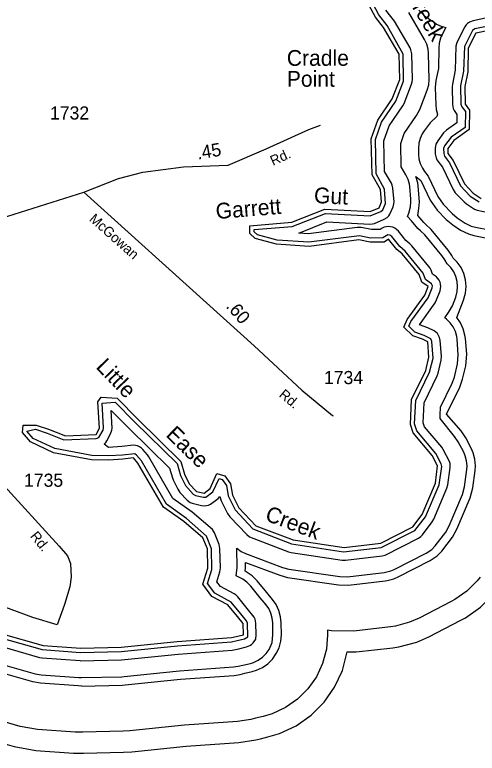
# Model space of a CAD drawing. Extents: x 2532689 to 2764727, y 536648 to 732970.
# Drawn here: x 2690815 to 2695214, y 613498 to 620527 of the extents above; entities that cross this region are included whole.
import ezdxf

# ---------------------------------------------------------------- set-up
doc = ezdxf.new("R2010")
doc.units = 0
for name, color, linetype in [('Exist Hydrographic Buffer Line', 7, 'Continuous'), ('Exist Hydrographic Creek Double Shore', 7, 'Continuous'), ('Exist Hydrographic Creek Single Shore Label', 7, 'Continuous'), ('Exist Hydrographic Point Label', 7, 'Continuous'), ('Exist Hydrographic River Shore', 7, 'Continuous'), ('Exist Road Secondary Mileage Hundredths English Label', 7, 'Continuous'), ('Exist Road Secondary Type 51 Attributed', 7, 'Continuous'), ('Exist Road Secondary Type 51 Label', 7, 'Continuous'), ('Exist Road Secondary Type 51 Number Label', 7, 'Continuous')]:
    doc.layers.add(name, color=color, linetype=linetype)

msp = doc.modelspace()

# ---------------------------------------------------------------- linework, layer by layer
at = {"layer": 'Exist Hydrographic Buffer Line'}
for points in [[(2693091.1, 618461.5), (2693090.7, 618482.2), (2693452.8, 618511.7), (2693770.4, 618635.6), (2694194.7, 618614.1), (2694295.6, 618653.5), (2694314.5, 618670.2), (2694340.5, 618731.4), (2694332.5, 618868.5), (2694253.3, 619013.8), (2694246, 619340.7), (2694304.6, 619505.6), (2694438.9, 619703.9), (2694514, 619895.3), (2694510.7, 620153.5), (2694357.1, 620426.1), (2694279.2, 620526.8), (2694219.7, 620633.3)], [(2694744.9, 617547.4), (2694663.9, 617576.5), (2694812.5, 617786.4), (2694827.7, 617814.3), (2694859.7, 617897.7), (2694865.8, 617919.9), (2694867.7, 617940.8), (2694865.8, 617961.6), (2694860.5, 617981.8), (2694851.7, 618000.7), (2694839.6, 618017.9), (2694824.8, 618032.7), (2694787.7, 618058.4), (2694775, 618095.1), (2694765.8, 618115.5), (2694754.1, 618132), (2694591.1, 618329), (2694573.4, 618346.3), (2694533.2, 618378.3), (2694463.7, 618466.1), (2694446.9, 618483.7), (2694429.7, 618495.7), (2694410.6, 618504.5), (2694390.3, 618509.9), (2694369.6, 618511.7), (2694348.9, 618509.9), (2694328.6, 618504.5), (2694309.7, 618495.7), (2694290.9, 618483.2), (2694206.6, 618481.9), (2694110.2, 618501.2), (2694071.3, 618502.6), (2693609.7, 618442.3), (2693515.2, 618448.5), (2693783.6, 618554.7), (2694190.6, 618534.2), (2694217.5, 618535.9), (2694237.8, 618541.3), (2694327.6, 618580.2), (2694356.9, 618598.3), (2694371.7, 618613.1), (2694383.8, 618630.2), (2694414.1, 618700.3), (2694421.9, 618726.2), (2694423.7, 618747), (2694412.1, 618875.9), (2694405.5, 618905.8), (2694396.9, 618924.4), (2694332.9, 619035.9), (2694326.1, 619327.7), (2694376.6, 619469.1), (2694505.2, 619659), (2694517.7, 619683), (2694588.6, 619866.5), (2694595, 619889), (2694596.6, 619909.8), (2694590.7, 620155.4), (2694583.5, 620193.6), (2694574.7, 620212.5), (2694426.2, 620466.4), (2694345.8, 620571.2)], [(2694947.4, 615662), (2695073.6, 615959.3), (2695093.4, 616033.3), (2695114.4, 616198.3), (2695116.6, 616233.6), (2695112.5, 616282.3), (2695099.8, 616329.4), (2695085, 616363.1), (2695033, 616462.8), (2694998.5, 616514.2), (2694860.7, 616685.3), (2694862.1, 616714.7), (2694865.6, 616793), (2694976.2, 617018.8), (2694997.3, 617077), (2695027.2, 617203), (2695033.8, 617290.6), (2695021.7, 617438), (2695018.4, 617463.9), (2695005.7, 617511), (2694985.2, 617555.2), (2694957.1, 617595.2), (2694922.6, 617629.7), (2694905, 617642.1), (2694941.5, 617691.6), (2694977.2, 617757), (2695009.2, 617840.4), (2695023.5, 617892.1), (2695027.6, 617940.8), (2695023.5, 617989.4), (2695010.6, 618036.5), (2694990.1, 618080.8), (2694962.2, 618120.7), (2694927.8, 618155.2), (2694904.2, 618195.5), (2694877.3, 618234), (2694714.5, 618431), (2694673.1, 618471.5), (2694647.5, 618492), (2694589.2, 618565.4), (2694549.6, 618606.3), (2694561.7, 618638), (2694579.4, 618698.4), (2694583.7, 618747), (2694582.5, 618773.1), (2694571.4, 618890.8), (2694568.3, 618913.4), (2694555.6, 618960.5), (2694535.7, 619003.8), (2694491.8, 619080.2), (2694486.9, 619301.9), (2694520.3, 619396.3), (2694637.6, 619569.4), (2694666.7, 619625.3), (2694737.7, 619808.7), (2694752.4, 619861.1), (2694756.5, 619909.8), (2694750.6, 620159.4), (2694746.3, 620201.1), (2694733.6, 620248.3), (2694713.1, 620292.5), (2694564.4, 620547.1)], [(2694656.9, 620569.5), (2694712.9, 620517.4), (2694806, 620452.2), (2694826.7, 620439), (2694871, 620418.4), (2694913.8, 620406.9), (2694877.1, 620333.8), (2694864.6, 620304.4), (2694851.9, 620257.2), (2694847.6, 620212.4), (2694845.1, 620016.2), (2694820.7, 619900.5), (2694814.6, 619836.1), (2694818.7, 619668.8), (2694823, 619626.8), (2694835.7, 619579.7), (2694828.1, 619558.4), (2694766, 619497.9), (2694709.8, 619423.4)], [(2695319.8, 620499.5), (2695175.7, 620470.3), (2695139.6, 620456.6), (2695122.4, 620444.6), (2695107.6, 620429.8), (2695095.7, 620412.7), (2695020.4, 620262.3), (2695009.4, 620229.4), (2695004.9, 619998.5), (2694977.2, 619867.6), (2694974.7, 619839.9), (2694978.6, 619672.6), (2694985.8, 619634.4), (2694994.6, 619615.5), (2695020.9, 619579.3), (2695018.8, 619497.2), (2694920.4, 619427.7), (2694893.7, 619401.8), (2694837.7, 619327.3), (2694820.9, 619296.2), (2694815.4, 619276), (2694813.5, 619255.1), (2694814.6, 619203.4), (2694822, 619164.8)], [(2695332.5, 620420.6), (2695191.7, 620391.9), (2695168.9, 620378.4), (2695091.8, 620226.5), (2695084.6, 619989.6), (2695055.3, 619851.1), (2695058.6, 619674.6), (2695066.6, 619651.5), (2695101.4, 619605.2), (2695098.2, 619455.1), (2694966.7, 619362.3), (2694901.7, 619279.2), (2694893.7, 619255.1), (2694894.7, 619205.1), (2694903, 619181.6), (2694951.3, 619118.1), (2695055.7, 618899.5), (2695148, 618800.5), (2695230.8, 618745.2)], [(2694709.8, 619423.4), (2694691.1, 619395.1), (2694670.6, 619350.8), (2694657.9, 619303.7), (2694653.6, 619255.1), (2694654.6, 619200.2), (2694658.9, 619157.2), (2694671.7, 619110.1), (2694692.2, 619065.9), (2694711.8, 619036), (2694745.5, 618992.3), (2694839, 618796.2), (2694889.8, 618722.7), (2694974.9, 618634.2), (2695023.9, 618593.6), (2695100, 618544.1), (2695157, 618515.6), (2695198.4, 618504), (2695326.6, 618478.6)], [(2694822, 619164.8), (2694830.6, 619145.8), (2694882.7, 619076.1), (2694983.3, 618865), (2695005.1, 618833.6), (2695090.2, 618745.1), (2695111.1, 618727.7), (2695187.2, 618678.2), (2695211.8, 618666), (2695394.7, 618628.3), (2695541.9, 618514.8), (2695610.6, 618438.6), (2695640.1, 618105.7), (2695646.9, 618075.2), (2695655.7, 618056.3), (2695667.6, 618039.2), (2695682.4, 618024.4), (2695699.6, 618012.4), (2695718.6, 618003.6), (2695812.2, 617977.6), (2695833.9, 617973.8), (2696066.2, 617954.9), (2696324, 617886.4), (2696354.7, 617882.4)], [(2695097.1, 617477.7), (2695080.9, 617538.3), (2695054.5, 617595.2), (2695018.4, 617646.6), (2695051.6, 617728.4), (2695083.6, 617811.7), (2695102.3, 617878.2), (2695107.6, 617940.8), (2695102.3, 618003.2), (2695085.9, 618063.8), (2695059.4, 618120.7), (2695023.3, 618172.1), (2694985.2, 618210.5), (2694973.5, 618235.5), (2694938.8, 618285), (2694775.8, 618482), (2694722.9, 618534.1), (2694704.5, 618548.9), (2694648.1, 618617.5), (2694658.1, 618684.5), (2694663.7, 618747), (2694662.2, 618780.5), (2694651.1, 618898.2), (2694647.3, 618927.3), (2694630.8, 618987.9), (2694676.6, 618950.4), (2694766.6, 618761.7), (2694832.2, 618667.3), (2694917.1, 618578.8), (2694980.3, 618526.5), (2695056.1, 618477.1), (2695129.3, 618440.4), (2695182.6, 618425.6), (2695293, 618403.8)], [(2694760.6, 617124.3), (2694793.7, 617258.6), (2694782.4, 617418.5), (2694773.4, 617440.9), (2694710.2, 617475.4), (2694621.2, 617506.7), (2694562.4, 617563.2), (2694581.6, 617607.2), (2694747.9, 617833.7), (2694784.8, 617926.4), (2694787.1, 617947.7), (2694778.5, 617966.4), (2694720.9, 618006.8), (2694699.3, 618068.7), (2694529.3, 618278), (2694476.2, 618321.5), (2694401, 618416.5), (2694383.3, 618429.3), (2694362.6, 618431.1), (2694316.1, 618403.6), (2694199.4, 618401.8), (2694094.4, 618422.8), (2693612.4, 618362), (2693310.1, 618381.7), (2693122.7, 618432.5), (2693091.1, 618461.5)], [(2693107, 614583), (2693110.8, 614625.7), (2693108.7, 614736.1), (2693101.6, 614775), (2693092.8, 614794), (2693026.7, 614876.8), (2692935.5, 614988), (2692919.9, 615003.8), (2692902.7, 615015.8), (2692770.4, 615084.9), (2692737.2, 615129.3), (2692765.7, 615224.2), (2692770.8, 615261.4), (2692766.7, 615445.2), (2692759.5, 615483.6), (2692713.8, 615594.9), (2692694.7, 615626.2), (2692502, 615793.9), (2692319.3, 615922.4), (2692089.6, 616319.7), (2692077.1, 616337.1), (2692034.3, 616388), (2692019.9, 616402.4), (2692002.7, 616414.4), (2691983.6, 616423.2), (2691963.5, 616428.6), (2691942.6, 616430.5), (2691831.5, 616416), (2691707, 616408), (2691665, 616440.6), (2691679.7, 616455.4), (2691691.6, 616472.5), (2691725.7, 616536.7), (2691738, 616572.1), (2691739.6, 616592.9), (2691730.4, 616761.4), (2691898.7, 616592.8), (2692287.3, 616212.4), (2692314.4, 616119.2), (2692322, 616100.2), (2692366, 616010), (2692385.9, 615980.7), (2692454, 615908), (2692481.7, 615886), (2692500.8, 615877.2), (2692592, 615856), (2692617.6, 615853.3), (2692638.6, 615855.1), (2692658.7, 615860.6), (2692677.7, 615869.3), (2692748.9, 615924.1), (2692765.5, 615940), (2692777.2, 615900.9), (2692838.3, 615778.6), (2692859, 615749.4), (2693022, 615578.6), (2693048.7, 615557.5), (2693419.2, 615415.7), (2693444, 615409.3), (2693929, 615336.9), (2693960.5, 615336.4), (2694309.5, 615376.8), (2694336.8, 615383.2), (2694655.5, 615546), (2694678, 615560.8), (2694692.8, 615575.6), (2694785.7, 615699.2), (2694800.2, 615724.4), (2694926.1, 616021.8), (2694934.7, 616053.5), (2694955.7, 616218.5), (2694955, 616254.5), (2694949.5, 616274.7), (2694891.3, 616388.8), (2694876.3, 616410.9), (2694711.2, 616605.9), (2694698.7, 616643.8), (2694707.5, 616833.5), (2694832.4, 617089.2), (2694841.4, 617114.1), (2694871.4, 617240.1), (2694874.2, 617277.7), (2694862.1, 617425), (2694855.4, 617456.3), (2694846.8, 617475.2), (2694834.7, 617492.4), (2694819.9, 617507.2), (2694802.7, 617519.2), (2694744.9, 617547.4)], [(2693345.2, 614563.2), (2693350.7, 614625.7), (2693348.7, 614740.6), (2693343.3, 614796.4), (2693326.9, 614857.1), (2693300.5, 614914), (2693267, 614962.5), (2693212.3, 615029), (2693121.3, 615140.2), (2693074.3, 615187.7), (2693006, 615232.4), (2693010.7, 615266.6), (2693009.7, 615314), (2693334.5, 615191.2), (2693408.5, 615171.9), (2693893.5, 615099.5), (2693988, 615098), (2694337, 615138.3), (2694358.1, 615141.4), (2694419, 615157.6), (2694460.2, 615175.8), (2694765.2, 615332.6), (2694832.2, 615377), (2694876.5, 615421.4), (2694977.4, 615555.1), (2695021.3, 615630.8), (2695147.2, 615928.1), (2695172.8, 616023.2), (2695193.7, 616188.2), (2695196.8, 616233.6), (2695191.3, 616296.1), (2695175.1, 616356.8), (2695156, 616400.1), (2695103.9, 616499.9), (2695059.4, 616565.9), (2694922.4, 616726.5), (2695048.1, 616983.7), (2695075, 617058.5), (2695104.9, 617184.5), (2695113.3, 617297.1), (2695101.4, 617444.5), (2695097.1, 617477.7)], [(2693447.5, 615490.5), (2693940.6, 615416), (2694300.3, 615456.2), (2694619, 615617.2), (2694721.7, 615747.3), (2694852.5, 616052.9), (2694876.5, 616228.6), (2694872.2, 616252.2), (2694820.1, 616351.9), (2694640.3, 616566), (2694617.9, 616632.6), (2694628.2, 616853.8), (2694760.6, 617124.3)], [(2693030.4, 614605.6), (2693028.8, 614734.7), (2693019.8, 614759.3), (2692965, 614826), (2692873.8, 614937.3), (2692717.3, 615022.4), (2692649, 615113.7), (2692689, 615247.3), (2692686.7, 615443.4), (2692639.8, 615564.4), (2692449.7, 615733.2), (2692259, 615867), (2692020.5, 616279.7), (2691973.2, 616336.3), (2691956.4, 616348), (2691839.7, 616336.4), (2691708.7, 616328), (2691547.7, 616331), (2691196, 616397), (2690988.5, 616494.1), (2690928.2, 616563.4), (2691012.7, 616581.2), (2691123, 616545.7), (2691281.5, 616480.5), (2691589.7, 616492.6), (2691613.5, 616501.9), (2691654.9, 616574.2), (2691659.6, 616595.2), (2691646.5, 616829.9), (2691770, 616839.7), (2691955.9, 616648.7), (2692358.3, 616254.9), (2692391.3, 616141.7), (2692437.6, 616045.1), (2692512.5, 615962.6), (2692533.2, 615950.8), (2692609.2, 615934.2), (2692631.4, 615935.7), (2692699.5, 615986.9), (2692760, 616113.3), (2692788.5, 616104.7), (2692827.6, 616046.7), (2692845.3, 615947.6), (2692910.1, 615814.4), (2693079.6, 615633.8), (2693447.5, 615490.5)], [(2686710.5, 615716.5), (2688069.4, 615412.8), (2688830.7, 615224), (2690130.2, 614811.2), (2690667, 614600.2), (2691073.8, 614484), (2691441.1, 614457.6), (2691827.8, 614466.4), (2692362.2, 614520.9), (2692877.7, 614558.2), (2692928.7, 614569.9), (2693000.1, 614586.8), (2693030.4, 614605.6)], [(2691435.5, 614377.8), (2691076.5, 614402.7), (2691051.7, 614407), (2690637.7, 614525.8), (2690103.5, 614735.8), (2688809, 615147), (2688051.1, 615334.9), (2686687.7, 615639.7)], [(2693264.3, 614552.8), (2693270.7, 614625.7), (2693268.7, 614739.1), (2693264.6, 614782.6), (2693251.7, 614829.7), (2693231.2, 614873.9), (2693204.9, 614911.7), (2693150.2, 614978.3), (2693059.3, 615089.4), (2693022.8, 615126.4), (2692982.6, 615154.4), (2692919.9, 615187.3), (2692930.8, 615264.9), (2692926.7, 615448.7), (2692968.7, 615419), (2693009.7, 615399.6), (2693362.8, 615266.1), (2693420.4, 615251), (2693905.6, 615178.7), (2693979, 615177.5), (2694328, 615217.8), (2694391.6, 615232.8), (2694423.7, 615246.9), (2694728.7, 615403.7), (2694780.7, 615438.2), (2694815.2, 615472.7), (2694913.8, 615603.2), (2694947.4, 615662)], [(2686642.6, 615486.3), (2688014.4, 615179.2), (2688765.5, 614992.9), (2690050, 614584.9), (2690579.2, 614376.8), (2690605.1, 614368.2), (2691008, 614253.1), (2691065.4, 614243.1), (2691424.4, 614218.2), (2691450.3, 614217.6)], [(2693976.5, 614463.6), (2694061.8, 614462.2), (2694410.8, 614502.6), (2694469.5, 614511.2), (2694637.8, 614556.3), (2694753.1, 614606.7), (2695058, 614763.5), (2695100.8, 614786.7), (2695243.5, 614886.7), (2695366.8, 615009.9), (2695400.2, 615052.2), (2695489.2, 615170.7), (2695610.4, 615381.1), (2695653, 615481.2), (2695711.3, 615339.5), (2695738.5, 615273.2), (2695748.8, 615210.3), (2695748.8, 615103.8), (2695792.7, 614887.9), (2695864.6, 614664.3), (2695885.8, 614622.4), (2695751.7, 614491.6), (2695651.8, 614348.8), (2695578, 614190.8)], [(2695240.5, 615172.3), (2695213.4, 615138.5), (2695115, 615039.9), (2695000.8, 614960), (2694966.5, 614941.3), (2694661.4, 614784.4), (2694569.3, 614744.2), (2694434.8, 614708.1), (2694387.7, 614701.3), (2694038.7, 614660.9), (2693828.7, 614664.3), (2693789.9, 614670.1), (2693790.7, 614625.7), (2693778.4, 614486.8)], [(2691451.9, 614137.7), (2691418.7, 614138.4), (2691059.7, 614163.3), (2690986, 614176.2), (2690582.9, 614291.3), (2690549.9, 614302.4), (2690023.3, 614509.5), (2688743.8, 614915.9), (2687996.2, 615101.3)], [(2691029.5, 613724.3), (2690865.1, 613753.1), (2690461.9, 613868.2), (2690389.3, 613892.9), (2689876.1, 614094.5), (2688624.3, 614492.3), (2687895.3, 614673)], [(2691435.5, 614377.8), (2691829.4, 614386.5), (2692369.3, 614441.2), (2692883.4, 614478.3), (2692947.6, 614492), (2693018.5, 614509), (2693050.7, 614521.8), (2693067.9, 614533.8), (2693082.7, 614548.6), (2693107, 614583)], [(2691450.3, 614217.6), (2691833.3, 614226.4), (2691855.3, 614227.8), (2692383.1, 614281.8), (2692895.1, 614318.8), (2692939.8, 614325.7), (2692984.5, 614336.4), (2693055.8, 614353.3), (2693086.4, 614362.6), (2693130.7, 614383.2), (2693170.7, 614411.2), (2693205.3, 614445.7), (2693233.2, 614485.7), (2693264.3, 614552.8)], [(2691451.9, 614137.7), (2691835, 614146.5), (2691863.3, 614148.3), (2692390, 614202.1), (2692900.8, 614238.9), (2692958.4, 614247.9), (2693003.1, 614258.6), (2693074.3, 614275.5), (2693114.1, 614287.4), (2693170.7, 614313.9), (2693222.3, 614349.9), (2693266.4, 614394.3), (2693302.5, 614445.7), (2693329, 614502.6), (2693345.2, 614563.2)], [(2687849.6, 614478.3), (2688569.7, 614299.7), (2689809, 613905.9), (2690315.9, 613706.8), (2690407.2, 613675.9), (2690810.3, 613560.8), (2691015.8, 613524.8), (2691374.8, 613499.9), (2691467.1, 613497.8), (2691849.9, 613506.7), (2691928.5, 613511.6), (2692445.6, 613564.4), (2692946.8, 613600.6), (2693107.1, 613625.4), (2693151.8, 613636.1), (2693222.8, 613653), (2693332.7, 613686), (2693490.8, 613759.7), (2693633.5, 613859.7), (2693756.7, 613982.9), (2693856.8, 614125.7), (2693930.6, 614283.7), (2693976.5, 614463.6)], [(2693778.4, 614486.8), (2693742.6, 614352.1), (2693683.5, 614225.7), (2693603.5, 614111.5), (2693504.9, 614012.9), (2693390.7, 613932.9), (2693264.2, 613874), (2693176.4, 613847.5), (2693105.3, 613830.6), (2693060.6, 613819.9), (2692932.2, 613800.1), (2692428.2, 613763.7), (2691908, 613710.5), (2691845.2, 613706.6), (2691462.2, 613697.7), (2691388.6, 613699.5), (2691029.5, 613724.3)]]:
    msp.add_lwpolyline(points, dxfattribs=at)
at = {"layer": 'Exist Hydrographic Creek Double Shore'}
msp.add_line((2692919.5, 614608.7), (2692990.8, 614625.7), dxfattribs=at)
for points in [[(2694279.6, 618690.2), (2694303.6, 618747), (2694292.7, 618864.7), (2694213.6, 619002.7), (2694205.6, 619347.2), (2694268.7, 619523.8), (2694405.7, 619726.3), (2694476.6, 619909.8), (2694470.7, 620152.5), (2694322.7, 620405.9), (2694245.6, 620504.6), (2694184.7, 620613.8)], [(2695340.5, 620381.4), (2695199.7, 620352.7), (2695127.7, 620208.6), (2695124.6, 619985.2), (2695094.7, 619842.8), (2695098.6, 619675.5), (2695141.6, 619618.1), (2695137.7, 619434), (2694989.7, 619329.6), (2694933.7, 619255.1), (2694934.7, 619205.9), (2694985.6, 619139), (2695091.6, 618916.7), (2695176.7, 618828.2), (2695252.6, 618778.8)], [(2694369.6, 618391.7), (2694328.6, 618363.8), (2694195.7, 618361.7), (2694086.6, 618383.6), (2693613.6, 618321.8), (2693303.8, 618342.1), (2693102.6, 618396.4), (2693051.7, 618443.6), (2693049.7, 618519.1), (2693449.7, 618551.6), (2693763.7, 618675.9), (2694196.8, 618654), (2694279.6, 618690.2)], [(2693946.8, 615455.6), (2694295.8, 615496), (2694600.7, 615652.8), (2694689.7, 615771.3), (2694815.8, 616068.6), (2694836.7, 616233.6), (2694784.6, 616333.4), (2694604.6, 616546), (2694577.7, 616627), (2694588.6, 616863.9), (2694724.8, 617141.9), (2694754.7, 617267.9), (2694742.6, 617415.2), (2694692.8, 617439.4), (2694599.7, 617471.8), (2694514.6, 617553.7), (2694546.8, 617627.2), (2694715.7, 617857.4), (2694747.7, 617940.8), (2694687.6, 617981), (2694661.6, 618055.5), (2694498.6, 618252.5), (2694447.7, 618293.1), (2694369.6, 618391.7)], [(2692990.8, 614625.7), (2692988.8, 614733.9), (2692934, 614800.6), (2692842.8, 614911.9), (2692690.6, 614991.1), (2692604.7, 615105.9), (2692650.7, 615258.8), (2692646.8, 615442.6), (2692602.7, 615549.1), (2692423.7, 615702.8), (2692228.7, 615839.3), (2691985.7, 616259.7), (2691942.6, 616310.5), (2691843.8, 616296.6), (2691709.7, 616288), (2691543.8, 616291.1), (2691183.7, 616358.6), (2690963.7, 616461.4), (2690886.8, 616550.2), (2690893.8, 616619.4), (2691018.7, 616621.2), (2691136.8, 616583.3), (2691296.7, 616517.5), (2691587.7, 616532.6), (2691619.7, 616592.9), (2691605.7, 616841.9), (2691637.7, 616885.9), (2691787.6, 616878.8), (2691984.7, 616676.6), (2692393.7, 616276.1), (2692429.6, 616152.9), (2692473.7, 616062.7), (2692541.8, 615989.9), (2692617.6, 615973.3), (2692674.7, 616018.3), (2692737.8, 616162), (2692813.7, 616138.8), (2692865.8, 616062.1), (2692884.6, 615954.5), (2692945.7, 615832.2), (2693108.7, 615661.4), (2693461.6, 615528), (2693946.8, 615455.6)]]:
    msp.add_lwpolyline(points, dxfattribs=at)
at = {"layer": 'Exist Hydrographic River Shore'}
msp.add_lwpolyline([(2683304.6, 617514.7), (2683507.6, 617388.2), (2683660.8, 617233.6), (2684262.8, 616821.1), (2685679.7, 616096.9), (2686074.6, 615945.4), (2686721.8, 615754.8), (2688078.8, 615451.7), (2688841.8, 615262.5), (2690143.7, 614848.9), (2690681.7, 614637.5), (2691084.7, 614522.4), (2691443.7, 614497.5), (2691826.8, 614506.4), (2692358.7, 614560.8), (2692874.8, 614598), (2692919.5, 614608.7)], dxfattribs=at)
at = {"layer": 'Exist Road Secondary Type 51 Attributed'}
for points in [[(2691470.9, 618838.1), (2691802.7, 618968.9), (2692034, 619029.3), (2692421.2, 619079.6), (2692843.6, 619094.7), (2693205.7, 619250.7), (2693612.6, 619436.3), (2693723.2, 619476.4)], [(2688970.1, 618442.3), (2689083.6, 618380.8), (2689149.7, 618359.5), (2689206.5, 618357.2), (2689662.6, 618359.5), (2689837.5, 618373.7), (2690163.6, 618447), (2690503.9, 618534.5), (2691470.9, 618838.1)], [(2691470.9, 618838.1), (2692315.7, 618077.8), (2693092.5, 617376.5), (2693545.7, 616954.4), (2693835.6, 616711.3), (2693843.7, 616709.7)], [(2688956.4, 617645.7), (2689197, 617557.9), (2689412.1, 617439.7), (2689544.4, 617368.7), (2689643.7, 617286), (2689820.9, 617094.4), (2690683.5, 616077.6), (2691237.7, 615468.7), (2691315.7, 615376.5), (2691344.1, 615303.2), (2691350.8, 615172.8), (2691337, 615080.9), (2691287.4, 614913), (2691218.8, 614719.1), (2690985.8, 614788.3), (2689429.8, 615364.7), (2689302.2, 615416.7), (2689106, 615480.5), (2688860.2, 615556.2)]]:
    msp.add_lwpolyline(points, dxfattribs=at)

# ---------------------------------------------------------------- texts
at = {"layer": 'Exist Hydrographic Creek Single Shore Label'}
for s, rotation, p in [('Creek', 300.27863, (2694518.3, 620723.7)), ('Gut', 357.10642, (2693658.1, 618735.9)), ('Garrett', 4.65177, (2692731.9, 618582)), ('Little', 314.25703, (2691578.9, 617168.1)), ('Ease', 315.60951, (2692243.4, 616520.7)), ('Creek', 339.27995, (2693186.2, 615717.6))]:
    msp.add_text(s, height=150, rotation=rotation, dxfattribs=at).set_placement(p)
at = {"layer": 'Exist Hydrographic Point Label'}
for s, p in [('Cradle', (2693402.5, 620041.2)), ('Point', (2693402.5, 619842))]:
    msp.add_text(s, height=150, dxfattribs=at).set_placement(p)
at = {"layer": 'Exist Road Secondary Mileage Hundredths English Label'}
for s, rotation, p in [('.45', 9.44656, (2692556.8, 619148.8)), ('.60', 310.82234, (2692817.7, 617747.2))]:
    msp.add_text(s, height=125, rotation=rotation, dxfattribs=at).set_placement(p)
at = {"layer": 'Exist Road Secondary Type 51 Label'}
for s, rotation, p in [('Rd.', 24.41154, (2693270.7, 619088.1)), ('McGowan', 318.37706, (2691515.5, 618571.7)), ('Rd.', 320.01955, (2693321.3, 616898.5)), ('Rd.', 309.01282, (2690956.1, 615562.2))]:
    msp.add_text(s, height=95, rotation=rotation, dxfattribs=at).set_placement(p)
at = {"layer": 'Exist Road Secondary Type 51 Number Label'}
for s, p in [('1732', (2691150.2, 619530.1)), ('1734', (2693755.9, 617011.3)), ('1735', (2690903.1, 616034.1))]:
    msp.add_text(s, height=125, dxfattribs=at).set_placement(p)

doc.saveas('drawing.dxf')
